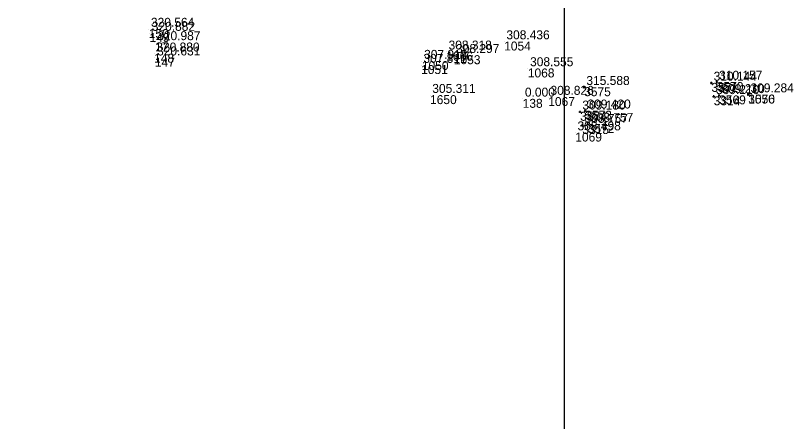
# Model space of a CAD drawing. Extents: x -829398 to -819400, y -1074439 to -1067977.
# Drawn here: x -822273.5 to -822169.3, y -1070478.7 to -1070424.3 of the extents above; entities that cross this region are included whole.
import ezdxf

# ---------------------------------------------------------------- set-up
doc = ezdxf.new("R2010")
doc.units = 0
for name, color, linetype in [('Vrstva 60', 7, 'Continuous'), ('Vrstva 61', 7, 'Continuous'), ('Čísla bodů_doměření_2012', 7, 'Continuous')]:
    doc.layers.add(name, color=color, linetype=linetype)

# ---------------------------------------------------------------- blocks, each defined once
blk = doc.blocks.new('BOD')
at = {"layer": 'Čísla bodů_doměření_2012'}
for p, q in [((-0.15, 0), (0.15, 0)), ((0, -0.15), (0, 0.15))]:
    blk.add_line(p, q, dxfattribs=at)

msp = doc.modelspace()

# ---------------------------------------------------------------- linework, layer by layer
at = {"layer": 'Vrstva 60'}
for p, q in [((-822255.704, -1070426.127), (-822255.704, -1070426.127)), ((-822255.591, -1070426.667), (-822255.591, -1070426.667)), ((-822254.87, -1070427.919), (-822254.87, -1070427.919)), ((-822208.08, -1070427.802), (-822208.08, -1070427.802)), ((-822215.831, -1070429.175), (-822215.831, -1070429.175)), ((-822254.986, -1070429.437), (-822254.986, -1070429.437)), ((-822254.882, -1070429.965), (-822254.882, -1070429.965)), ((-822214.821, -1070429.635), (-822214.821, -1070429.635)), ((-822219.205, -1070430.955), (-822219.205, -1070430.955)), ((-822219.105, -1070430.421), (-822219.105, -1070430.421)), ((-822204.908, -1070431.408), (-822204.908, -1070431.408)), ((-822218.008, -1070434.981), (-822218.008, -1070434.981)), ((-822205.599, -1070435.479), (-822205.599, -1070435.479)), ((-822202.172, -1070435.239), (-822202.172, -1070435.239)), ((-822175.375, -1070434.904), (-822175.375, -1070434.904)), ((-822198.55, -1070439.996), (-822198.55, -1070439.996))]:
    msp.add_line(p, q, dxfattribs=at)
at = {"layer": 'Vrstva 61'}
msp.add_lwpolyline([(-822200, -1070200), (-822900, -1070200), (-822900, -1070700), (-822200, -1070700)], close=True, dxfattribs=at)

# ---------------------------------------------------------------- block references
at = {"layer": 'Vrstva 60'}
for p in [(-822180.316, -1070433.347), (-822180.316, -1070433.347), (-822179.587, -1070433.219), (-822179.587, -1070433.219), (-822197.363, -1070433.92), (-822197.363, -1070433.92), (-822180.002, -1070435.142), (-822180.002, -1070435.142), (-822179.273, -1070435.014), (-822179.273, -1070435.014), (-822175.375, -1070434.904), (-822175.375, -1070434.904), (-822197.904, -1070437.214), (-822197.904, -1070437.214), (-822197.218, -1070437.071), (-822197.218, -1070437.071), (-822197.606, -1070438.99), (-822197.606, -1070438.99), (-822196.879, -1070438.852), (-822196.879, -1070438.852)]:
    msp.add_blockref('BOD', p, dxfattribs=at)

# ---------------------------------------------------------------- texts
for s, p in [('150', (-822255.704, -1070427.327)), ('149', (-822255.591, -1070427.867)), ('17', (-822254.87, -1070429.119)), ('1054', (-822208.08, -1070429.002)), ('1066', (-822215.831, -1070430.375)), ('148', (-822254.986, -1070430.637)), ('147', (-822254.882, -1070431.165)), ('1053', (-822214.821, -1070430.835)), ('1051', (-822219.205, -1070432.155)), ('1050', (-822219.105, -1070431.621)), ('1068', (-822204.908, -1070432.608)), ('3571', (-822180.316, -1070434.547)), ('3570', (-822179.587, -1070434.419)), ('3575', (-822197.363, -1070435.12)), ('1650', (-822218.008, -1070436.181)), ('138', (-822205.599, -1070436.679)), ('1067', (-822202.172, -1070436.439)), ('3314', (-822180.002, -1070436.342)), ('3569', (-822179.273, -1070436.214)), ('3556', (-822175.375, -1070436.104)), ('1070', (-822175.375, -1070436.104)), ('3574', (-822197.904, -1070438.414)), ('3573', (-822197.218, -1070438.271)), ('3315', (-822197.606, -1070440.19)), ('3572', (-822196.879, -1070440.052)), ('1069', (-822198.55, -1070441.196))]:
    msp.add_text(s, height=1.2, dxfattribs=at).set_placement(p)
at = {"layer": 'Vrstva 61'}
for s, p in [('320.564', (-822255.404, -1070425.827)), ('320.882', (-822255.291, -1070426.367)), ('320.987', (-822254.57, -1070427.619)), ('308.436', (-822207.78, -1070427.502)), ('320.880', (-822254.686, -1070429.137)), ('308.318', (-822215.531, -1070428.875)), ('308.297', (-822214.521, -1070429.335)), ('320.631', (-822254.582, -1070429.665)), ('307.918', (-822218.805, -1070430.121)), ('307.811', (-822218.905, -1070430.655)), ('308.555', (-822204.608, -1070431.108)), ('315.588', (-822197.063, -1070433.62)), ('310.144', (-822180.016, -1070433.047)), ('310.157', (-822179.287, -1070432.919)), ('305.311', (-822217.708, -1070434.681)), ('309.284', (-822175.075, -1070434.604)), ('0.000', (-822205.299, -1070435.179)), ('308.826', (-822201.872, -1070434.939)), ('309.210', (-822179.702, -1070434.842)), ('309.210', (-822178.973, -1070434.714)), ('309.420', (-822196.918, -1070436.771)), ('309.180', (-822197.604, -1070436.914)), ('308.757', (-822197.306, -1070438.69)), ('308.757', (-822196.579, -1070438.552)), ('308.498', (-822198.25, -1070439.696))]:
    msp.add_text(s, height=1.2, dxfattribs=at).set_placement(p)

doc.saveas('drawing.dxf')
